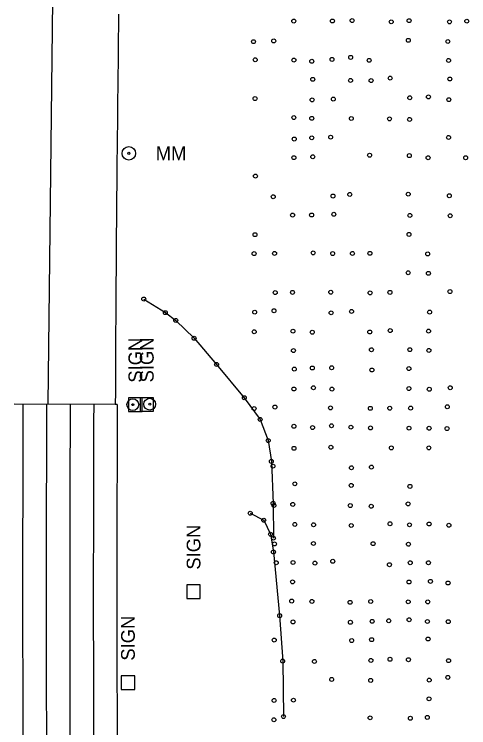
# Model space of a CAD drawing. Extents: x 20503438 to 20508873, y 7964251 to 7984667.
# Drawn here: x 20506634.1 to 20506865.5, y 7965237.1 to 7965600.1 of the extents above; entities that cross this region are included whole.
import ezdxf

# ---------------------------------------------------------------- set-up
doc = ezdxf.new("R2010")
doc.units = 0
for name, color, linetype in [('SurBreakLine', 7, 'Continuous'), ('SurEdgeRoadPaved', 7, 'Continuous'), ('SurEdgeShoulderPaved', 7, 'Continuous'), ('SurPointsNonDTM', 7, 'Continuous'), ('SurRoadPoints', 7, 'Continuous'), ('SurSurveyPoints', 7, 'Continuous'), ('SurWetlands', 7, 'Continuous')]:
    doc.layers.add(name, color=color, linetype=linetype)

msp = doc.modelspace()

# ---------------------------------------------------------------- linework, layer by layer
at = {"layer": 'SurBreakLine'}
msp.add_lwpolyline([(20506660.03, 7966157.63), (20506658.3, 7966009.76), (20506658.04, 7965973.78), (20506656.47, 7965856.82), (20506651.2, 7965401.69)], dxfattribs=at)
for radius in [22877.31, 22865.31]:
    msp.add_arc((20529527.68, 7965307.24), radius, 179.763399, 181.192225, dxfattribs=at)
at = {"layer": 'SurEdgeRoadPaved'}
msp.add_line((20506685.57, 7965401.56), (20506634.11, 7965401.78), dxfattribs=at)
for centre, major_axis, start_param, end_param in [((20529528.34, 7965306.75), (15930.49, -16371.54), 3.927809, 3.936499), ((20529528.35, 7965306.75), (16385.16, -15983.87), 3.910449, 3.935387), ((20529528.35, 7965306.75), (16358.96, -15959.17), 3.910476, 3.935414)]:
    msp.add_ellipse(centre, major_axis=major_axis, ratio=0.999988, start_param=start_param, end_param=end_param, dxfattribs=at)
at = {"layer": 'SurEdgeShoulderPaved'}
msp.add_line((20506686.57, 7965401.56), (20506685.57, 7965401.56), dxfattribs=at)
msp.add_ellipse((20529528.35, 7965306.75), major_axis=(16351.94, -15949.18), ratio=0.999988, start_param=3.910378, end_param=3.935316, dxfattribs=at)
at = {"layer": 'SurPointsNonDTM'}
for centre in [(20506700.06, 7965455.18), (20506711.06, 7965448.26), (20506716.34, 7965444.32), (20506725.67, 7965435.22), (20506737.13, 7965421.9), (20506751.27, 7965404.97), (20506759.33, 7965393.95), (20506763.44, 7965383.19), (20506765.03, 7965372.58), (20506765.93, 7965351.22), (20506754.26, 7965346.22), (20506761.15, 7965342.67), (20506764.62, 7965335.54), (20506766.12, 7965333.53), (20506766.09, 7965326.51), (20506769.25, 7965294.11), (20506770.8, 7965270.97), (20506771.22, 7965242.76)]:
    msp.add_circle(centre, 1, dxfattribs=at)
at = {"layer": 'SurRoadPoints'}
for points in [[(20506699.21, 7965401.42), (20506699.21, 7965401.42), (20506699.21, 7965404.85), (20506692.35, 7965404.85), (20506692.35, 7965397.99), (20506699.21, 7965397.99), (20506699.21, 7965401.42)], [(20506705.03, 7965401.56), (20506705.03, 7965401.56), (20506705.03, 7965404.99), (20506698.17, 7965404.99), (20506698.17, 7965398.13), (20506705.03, 7965398.13), (20506705.03, 7965401.56)], [(20506728.85, 7965306.3), (20506728.85, 7965306.3), (20506728.85, 7965309.73), (20506721.99, 7965309.73), (20506721.99, 7965302.87), (20506728.85, 7965302.87), (20506728.85, 7965306.3)], [(20506695.44, 7965260), (20506695.44, 7965260), (20506695.44, 7965263.43), (20506688.58, 7965263.43), (20506688.58, 7965256.57), (20506695.44, 7965256.57), (20506695.44, 7965260)]]:
    msp.add_lwpolyline(points, dxfattribs=at)
for centre, radius in [((20506692.45, 7965529.31), 3.43), ((20506692.45, 7965529.31), 0.571), ((20506694.48, 7965401.45), 3), ((20506703.08, 7965401.68), 3), ((20506694.48, 7965401.45), 0.5), ((20506703.08, 7965401.68), 0.5)]:
    msp.add_circle(centre, radius, dxfattribs=at)
at = {"layer": 'SurSurveyPoints'}
for centre in [(20506776.44, 7965596.6), (20506796.13, 7965596.65), (20506806.15, 7965596.88), (20506826.08, 7965596.23), (20506835.19, 7965596.83), (20506855.75, 7965596.19), (20506864.55, 7965596.56), (20506755.95, 7965586.12), (20506766.23, 7965586.51), (20506834.78, 7965586.8), (20506854.91, 7965586.22), (20506756.84, 7965576.92), (20506776.5, 7965576.76), (20506795.91, 7965577.1), (20506805.42, 7965578.14), (20506814.85, 7965576.63), (20506855.28, 7965576.58), (20506785.63, 7965576.15), (20506786.11, 7965566.96), (20506805.37, 7965566.4), (20506815.83, 7965566.33), (20506825.54, 7965567.59), (20506855.93, 7965567.14), (20506756.73, 7965557.2), (20506785.78, 7965556.51), (20506796.59, 7965556.91), (20506835.53, 7965557.58), (20506845.03, 7965558.02), (20506855.42, 7965556.64), (20506776.48, 7965547.51), (20506785.62, 7965547.12), (20506805.75, 7965547.03), (20506825.2, 7965546.85), (20506835.42, 7965546.56), (20506776.7, 7965536.59), (20506785.61, 7965537.21), (20506795.23, 7965537.54), (20506855.29, 7965537.39), (20506776.5, 7965527.12), (20506786.11, 7965527.55), (20506815.07, 7965528.36), (20506835.3, 7965528.15), (20506844.86, 7965527.08), (20506863.97, 7965527.07), (20506756.94, 7965517.75), (20506796.42, 7965507.59), (20506804.94, 7965508.39), (20506834.74, 7965508.55), (20506855.66, 7965507.75), (20506765.97, 7965507.23), (20506775.85, 7965497.91), (20506785.54, 7965497.94), (20506796.84, 7965498.31), (20506835.57, 7965497.71), (20506856.09, 7965497.57), (20506756.69, 7965487.94), (20506835.11, 7965488.07), (20506786.32, 7965478.68), (20506815.23, 7965478.45), (20506756.26, 7965478.29), (20506766.65, 7965478.41), (20506796.25, 7965478.34), (20506806.31, 7965478.39), (20506844.64, 7965478.15), (20506834.71, 7965468.54), (20506845, 7965468.25), (20506767, 7965458.46), (20506775.81, 7965458.58), (20506795.28, 7965458.65), (20506815.31, 7965458.32), (20506825.43, 7965458.57), (20506855.98, 7965459.01), (20506756.55, 7965448.51), (20506766.38, 7965449.23), (20506795.46, 7965448.18), (20506805.87, 7965448.86), (20506845.63, 7965448.54), (20506756.3, 7965438.53), (20506776.03, 7965438.84), (20506825.57, 7965439.13), (20506845.09, 7965438.87), (20506785.88, 7965438.31), (20506815.16, 7965438.43), (20506776.28, 7965428.97), (20506815.98, 7965429.4), (20506835.56, 7965429.42), (20506845.25, 7965429.05), (20506776.72, 7965419.53), (20506785.89, 7965420.1), (20506795.73, 7965420.2), (20506816.23, 7965419.1), (20506835.06, 7965419.8), (20506786.46, 7965410.03), (20506835.08, 7965409.64), (20506856.13, 7965410.06), (20506776.5, 7965409.42), (20506795.87, 7965409.35), (20506845.46, 7965409.29), (20506756.25, 7965399.46), (20506766.84, 7965400.24), (20506795.15, 7965399.8), (20506815.44, 7965399.58), (20506825.31, 7965399.64), (20506835.95, 7965399.7), (20506854.63, 7965400.36), (20506776.53, 7965390.45), (20506786.01, 7965389.8), (20506795.66, 7965390.69), (20506805.54, 7965390), (20506815.53, 7965389.6), (20506835.14, 7965389.48), (20506845.35, 7965389.44), (20506854.5, 7965389.3), (20506776.55, 7965379.22), (20506795.35, 7965379.77), (20506826.14, 7965379.45), (20506845.23, 7965379.46), (20506765.87, 7965370.15), (20506815.98, 7965369.67), (20506805.79, 7965369.32), (20506776.98, 7965361.16), (20506805.72, 7965360.37), (20506835.61, 7965359.87), (20506766.35, 7965350.15), (20506775.94, 7965350.7), (20506805.23, 7965350.13), (20506815.88, 7965349.75), (20506834.67, 7965350.96), (20506776.99, 7965340.51), (20506825.44, 7965340.83), (20506845.38, 7965340.74), (20506786.55, 7965340.32), (20506805.72, 7965339.97), (20506835.39, 7965340.31), (20506855.43, 7965340.09), (20506766.63, 7965330.58), (20506786.47, 7965330.82), (20506816.86, 7965330.72), (20506834.83, 7965330.46), (20506767.5, 7965321.01), (20506776.08, 7965321.14), (20506787.21, 7965320.82), (20506796.3, 7965321.76), (20506825.17, 7965320.02), (20506835.76, 7965321.02), (20506845, 7965321.01), (20506846.04, 7965311.54), (20506775.82, 7965311.29), (20506835.14, 7965311.21), (20506855.01, 7965310.73), (20506775.39, 7965301.52), (20506785.7, 7965301.34), (20506805.13, 7965300.88), (20506815.63, 7965301.3), (20506834.73, 7965301.13), (20506844.67, 7965301.12), (20506776.05, 7965290.92), (20506805.27, 7965290.72), (20506816.36, 7965291.21), (20506824.82, 7965291.48), (20506835.19, 7965292.01), (20506844.5, 7965291.12), (20506855.12, 7965291.05), (20506766.49, 7965281.68), (20506805.94, 7965281.43), (20506816.09, 7965281.87), (20506844.85, 7965282.22), (20506825.44, 7965271.9), (20506834.85, 7965271.68), (20506786.96, 7965270.8), (20506815.73, 7965271.33), (20506855.26, 7965271.19), (20506795.74, 7965261.64), (20506815.61, 7965261.15), (20506845.43, 7965261.3), (20506854.9, 7965262.7), (20506766.41, 7965250.95), (20506776.29, 7965251.11), (20506845.33, 7965251.77), (20506766.35, 7965241.12), (20506815.33, 7965242.11), (20506835.81, 7965241.89), (20506844.46, 7965242.33)]:
    msp.add_circle(centre, 1, dxfattribs=at)
at = {"layer": 'SurWetlands'}
for points in [[(20506700.06, 7965455.18), (20506711.06, 7965448.26), (20506716.34, 7965444.32), (20506725.67, 7965435.22), (20506737.13, 7965421.9), (20506751.27, 7965404.97), (20506759.33, 7965393.95), (20506763.44, 7965383.19), (20506765.03, 7965372.58), (20506765.93, 7965351.22), (20506766.12, 7965333.53)], [(20506754.26, 7965346.22), (20506761.15, 7965342.67), (20506764.62, 7965335.54), (20506766.09, 7965326.51), (20506769.25, 7965294.11), (20506770.8, 7965270.97), (20506771.22, 7965242.76)]]:
    msp.add_lwpolyline(points, dxfattribs=at)

# ---------------------------------------------------------------- texts
at = {"layer": 'SurRoadPoints'}
for s, rotation, p in [('MM', 360, (20506706.16, 7965525.81)), ('SIGN', 90, (20506699.28, 7965412.63)), ('SIGN', 90, (20506705.1, 7965412.77)), ('SIGN', 90, (20506728.92, 7965317.51)), ('SIGN', 90, (20506695.51, 7965271.21))]:
    msp.add_text(s, height=6.995, rotation=rotation, dxfattribs=at).set_placement(p)

doc.saveas('drawing.dxf')
